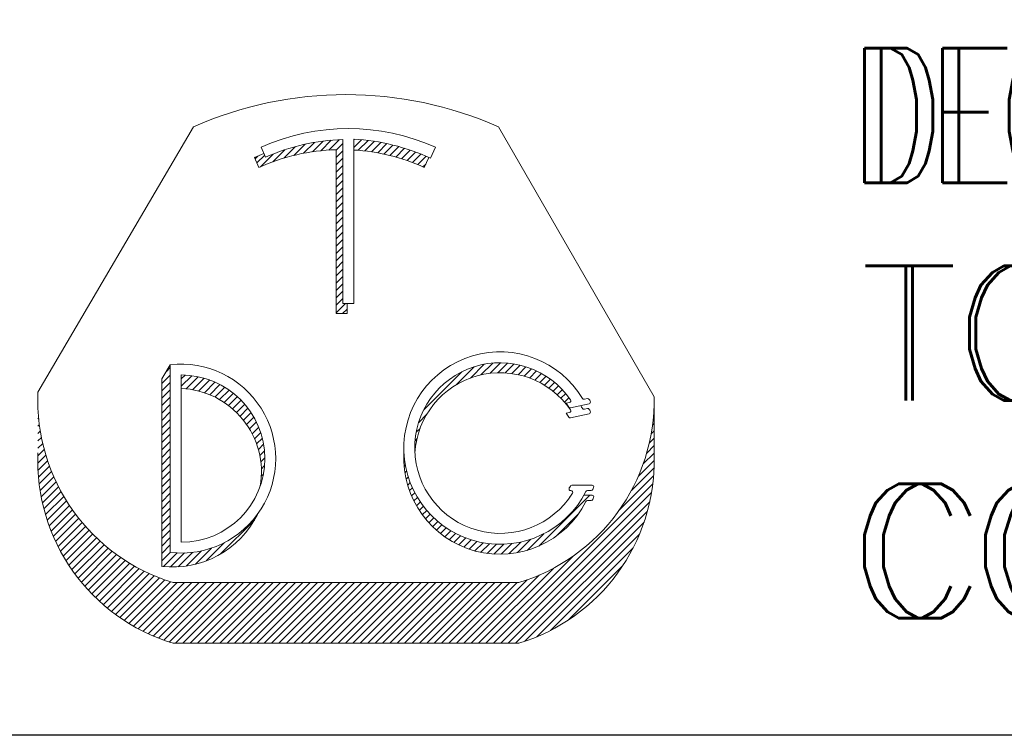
# Model space of a CAD drawing. Header units: inches. Extents: x 1802 to 2468, y -253 to -72.
# Tile 384 of 570: x 2225.363 to 2226.385, y -182.202 to -181.458. Entities that reach past the tile are written whole.
import ezdxf
from ezdxf.enums import TextEntityAlignment as Align

# ---------------------------------------------------------------- set-up
doc = ezdxf.new("R2010")
doc.units = ezdxf.units.IN
doc.header["$LTSCALE"] = 0.5
doc.header["$MEASUREMENT"] = 0
for name, color, linetype in [('SID-M-D', 42, 'Continuous'), ('SID-M-F', 202, 'Continuous'), ('SID-M-S', 105, 'Continuous')]:
    doc.layers.add(name, color=color, linetype=linetype)
doc.styles.add('PTI', font='romand.shx', dxfattribs={"oblique": 10})
doc.styles.get("Standard").update_dxf_attribs({"font": 'romans.shx'})

# ---------------------------------------------------------------- blocks, each defined once
blk = doc.blocks.new('JM_TITTLE_BOX_SID')
at = {"layer": 'SID-M-S'}
blk.add_lwpolyline([(1.261213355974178e-13, -0.1049989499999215), (-6.499934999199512, -0.1049989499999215, -0.4142135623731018), (-6.604933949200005, 1.163513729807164e-13), (-6.604933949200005, 1.416652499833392, -0.4142135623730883), (-6.499934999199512, 1.52165144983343), (1.261213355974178e-13, 1.52165144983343, -0.414213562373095), (0.1049989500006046, 1.416652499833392), (0.1049989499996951, 1.163513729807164e-13, -0.414213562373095)], format="xyb", close=True, dxfattribs=at)
at = {"layer": 'SID-M-D', "style": 'PTI', "oblique": 10}
for tag, p in [('CUSTOMER', (-5.990553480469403, 1.371591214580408)), ('DIEDATAINFO', (-2.18746001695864, 1.371591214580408)), ('PARTDESCRIPTION', (-5.966376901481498, 1.169693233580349)), ('00-00-00', (-1.009105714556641, 1.167793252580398)), ('PARTNUMBER', (-5.81595049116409, 0.9696952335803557)), ('REV', (-3.360356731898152, 0.9696952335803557)), ('SCALE', (-2.520436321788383, 0.9677952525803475)), ('SH', (-0.8571950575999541, 0.9677952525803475)), ('SHX', (-0.4057438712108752, 0.9677952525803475)), ('TOOL', (-2.472915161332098, 0.7480887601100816)), ('JOB', (-0.9225366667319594, 0.7480887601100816)), ('WTD', (-3.839149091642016, 0.7480887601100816))]:
    blk.add_attdef(tag, p, '', height=0.09999900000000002, dxfattribs=at)
blk.add_attdef('BUILT', text='', height=0.2499630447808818, dxfattribs=at).set_placement((-2.336101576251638, 0.2076912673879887), align=Align.CENTER)
blk = doc.blocks.new('*U10')
at = {"layer": 'SID-M-S', "color": 154, "linetype": 'Continuous', "lineweight": 0}
for p, q in [((30.89367612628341, -7.404270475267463), (30.910211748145, -7.387734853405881)), ((30.90823444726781, -7.400318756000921), (30.92427807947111, -7.384275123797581)), ((30.92180204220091, -7.3973577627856), (30.93745801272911, -7.381701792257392)), ((30.93458070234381, -7.395185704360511), (30.9499191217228, -7.379847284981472)), ((30.94670802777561, -7.393664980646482), (30.96177872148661, -7.378594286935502)), ((30.95828288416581, -7.392696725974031), (30.97312277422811, -7.37785683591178)), ((30.9688062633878, -7.392779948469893), (30.9784249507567, -7.38316126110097)), ((30.9939249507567, -7.378267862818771), (30.99513249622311, -7.37706031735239)), ((30.9939249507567, -7.38887446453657), (31.0049765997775, -7.377822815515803)), ((31.0003093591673, -7.393096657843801), (31.01453414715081, -7.378871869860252)), ((31.00995621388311, -7.394056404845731), (31.0238261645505, -7.38018645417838)), ((31.01931702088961, -7.395302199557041), (31.03287053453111, -7.381748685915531)), ((31.02841251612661, -7.396813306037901), (31.04168259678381, -7.383543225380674)), ((31.03726030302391, -7.398572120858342), (31.05027560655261, -7.385556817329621)), ((31.0458754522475, -7.400563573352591), (31.05866108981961, -7.387777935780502)), ((30.8517469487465, -7.403773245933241), (30.85266870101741, -7.402851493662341)), ((30.8550412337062, -7.411085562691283), (30.86619345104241, -7.399933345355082)), ((30.86007272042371, -7.416660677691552), (30.87823271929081, -7.398500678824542)), ((30.87780880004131, -7.409531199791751), (30.89500435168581, -7.392335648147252)), ((30.9688062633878, -7.403386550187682), (30.9784249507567, -7.393767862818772)), ((31.05427095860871, -7.402774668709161), (31.06684912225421, -7.390196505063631)), ((31.0624580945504, -7.405194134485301), (31.07484855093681, -7.392803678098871)), ((31.07044668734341, -7.407812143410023), (31.08266717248, -7.395591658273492)), ((31.0782453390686, -7.410620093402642), (31.09031187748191, -7.398553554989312)), ((31.0858616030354, -7.413610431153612), (31.09778876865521, -7.40168326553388)), ((30.9688062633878, -7.41399315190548), (30.9784249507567, -7.404374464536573)), ((30.9688062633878, -7.424599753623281), (30.9784249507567, -7.414981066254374)), ((31.09330212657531, -7.416776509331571), (31.09731554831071, -7.412763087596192)), ((30.9688062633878, -7.435206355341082), (30.9784249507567, -7.425587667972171)), ((30.9688062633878, -7.445812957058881), (30.9784249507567, -7.436194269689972)), ((30.9688062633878, -7.456419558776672), (30.9784249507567, -7.446800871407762)), ((30.9688062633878, -7.46702616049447), (30.9784249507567, -7.457407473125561)), ((30.9688062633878, -7.477632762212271), (30.9784249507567, -7.46801407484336)), ((30.9688062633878, -7.488239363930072), (30.9784249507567, -7.478620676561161)), ((30.9688062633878, -7.498845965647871), (30.9784249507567, -7.489227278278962)), ((30.9688062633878, -7.50945256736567), (30.9784249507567, -7.499833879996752)), ((30.9688062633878, -7.520059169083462), (30.9784249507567, -7.510440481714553)), ((30.9688062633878, -7.530665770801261), (30.9784249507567, -7.52104708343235)), ((30.9688062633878, -7.541272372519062), (30.9784249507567, -7.531653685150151)), ((30.9688062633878, -7.551878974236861), (30.9784249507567, -7.54226028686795)), ((30.9688062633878, -7.562485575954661), (30.9784249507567, -7.552866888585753)), ((30.9688062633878, -7.573092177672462), (30.9784249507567, -7.56347349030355)), ((30.9688062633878, -7.583698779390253), (30.9784249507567, -7.57408009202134)), ((30.9688062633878, -7.594305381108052), (30.9784249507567, -7.584686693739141)), ((30.9688062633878, -7.604911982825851), (30.9784249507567, -7.595293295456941)), ((30.9688062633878, -7.615518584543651), (30.9784249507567, -7.605899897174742)), ((30.9688062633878, -7.626125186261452), (30.9819734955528, -7.612957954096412)), ((30.9780239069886, -7.627514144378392), (30.98430626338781, -7.621231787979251))]:
    blk.add_line(p, q, dxfattribs=at)
blk = doc.blocks.new('*U11')
at = {"layer": 'SID-M-S', "color": 154, "linetype": 'Continuous', "lineweight": 0}
for p, q in [((31.17645956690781, -7.715456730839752), (31.1934597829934, -7.698456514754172)), ((31.18930750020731, -7.713215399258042), (31.2045105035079, -7.698012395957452)), ((31.2007458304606, -7.712383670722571), (31.214645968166, -7.698483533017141)), ((31.2111764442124, -7.712559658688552), (31.22405471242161, -7.699681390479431)), ((30.724597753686, -7.711234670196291), (30.7308066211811, -7.705025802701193)), ((31.0943528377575, -7.765743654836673), (31.1491803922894, -7.710916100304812)), ((31.14092889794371, -7.729774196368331), (31.16700132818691, -7.703701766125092)), ((31.1613293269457, -7.719980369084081), (31.18117147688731, -7.700138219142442)), ((31.2208240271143, -7.713518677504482), (31.23285784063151, -7.701484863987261)), ((31.22982889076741, -7.715120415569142), (31.24113803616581, -7.7038112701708)), ((31.23828505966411, -7.717270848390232), (31.24895409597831, -7.706601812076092)), ((31.24625856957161, -7.719903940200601), (31.2563489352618, -7.709813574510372)), ((31.25379725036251, -7.722971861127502), (31.26335430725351, -7.71341480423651)), ((30.7186746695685, -7.727764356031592), (30.7308066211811, -7.71563240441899)), ((30.7186746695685, -7.738370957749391), (30.7308066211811, -7.726239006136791)), ((30.7464316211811, -7.721220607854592), (30.75194597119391, -7.715706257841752)), ((30.7464316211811, -7.731827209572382), (30.76170379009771, -7.716555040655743)), ((30.7534293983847, -7.735436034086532), (30.77078869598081, -7.718076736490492)), ((30.76273448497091, -7.736737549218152), (30.77930370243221, -7.720168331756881)), ((30.77143823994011, -7.738640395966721), (30.7873202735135, -7.722758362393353)), ((30.7796214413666, -7.741063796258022), (30.7948896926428, -7.725795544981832)), ((31.26093637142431, -7.726439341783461), (31.269993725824, -7.717381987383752)), ((31.26770208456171, -7.730280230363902), (31.27628433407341, -7.721697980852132)), ((31.2741136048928, -7.734475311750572), (31.28223811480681, -7.726350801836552)), ((30.7186746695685, -7.748977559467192), (30.7308066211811, -7.736845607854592)), ((30.7873414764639, -7.7439503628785), (30.80204950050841, -7.729242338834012)), ((30.7946401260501, -7.747258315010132), (30.80882736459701, -7.733071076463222)), ((30.8015481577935, -7.750956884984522), (30.8152435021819, -7.737261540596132)), ((30.80808816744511, -7.75502347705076), (30.82131223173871, -7.741799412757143)), ((31.2801846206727, -7.739010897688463), (31.2878626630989, -7.731332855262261)), ((31.28592420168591, -7.743877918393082), (31.29316164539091, -7.736640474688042)), ((30.7186746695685, -7.759584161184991), (30.7308066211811, -7.747452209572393)), ((30.81427638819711, -7.759441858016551), (30.82704296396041, -7.7466752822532)), ((30.8201238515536, -7.764200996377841), (30.83244080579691, -7.751884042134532)), ((31.29133735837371, -7.749071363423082), (31.29813501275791, -7.742273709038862)), ((31.296425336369, -7.754589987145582), (31.3027789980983, -7.748236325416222)), ((30.5408466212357, -7.767706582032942), (30.5410348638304, -7.767518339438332)), ((30.7186746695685, -7.770190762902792), (30.7308066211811, -7.758058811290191)), ((30.7186746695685, -7.780797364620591), (30.7308066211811, -7.768665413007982)), ((30.8256371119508, -7.769294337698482), (30.8375068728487, -7.757424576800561)), ((30.8308186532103, -7.774719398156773), (30.842238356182, -7.763299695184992)), ((30.8356670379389, -7.780477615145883), (30.84662835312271, -7.769516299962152)), ((31.4247670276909, -7.764134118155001), (31.4249941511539, -7.763906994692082)), ((30.5408466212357, -7.778313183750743), (30.5417783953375, -7.777381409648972)), ((30.7186746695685, -7.791403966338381), (30.7308066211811, -7.779272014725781)), ((30.84017682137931, -7.786574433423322), (30.8506654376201, -7.776085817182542)), ((30.84433821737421, -7.793019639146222), (30.8543329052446, -7.783024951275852)), ((31.08713850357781, -7.783564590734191), (31.098878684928, -7.771824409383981)), ((31.4240217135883, -7.775486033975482), (31.4249941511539, -7.774513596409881)), ((30.5408466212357, -7.788919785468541), (30.54284126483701, -7.786925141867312)), ((30.5408466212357, -7.799526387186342), (30.54419758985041, -7.796175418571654)), ((30.7186746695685, -7.802010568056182), (30.7308066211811, -7.789878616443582)), ((30.84813646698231, -7.799827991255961), (30.8576075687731, -7.790356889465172)), ((30.85155080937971, -7.807020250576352), (30.8604578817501, -7.798113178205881)), ((31.08357495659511, -7.797734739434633), (31.0890848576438, -7.792224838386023)), ((31.4207880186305, -7.799932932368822), (31.4249941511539, -7.795726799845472)), ((31.42272809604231, -7.787386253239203), (31.4249941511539, -7.785120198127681)), ((30.5408466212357, -7.810132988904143), (30.54582573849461, -7.805153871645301)), ((30.7186746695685, -7.812617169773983), (30.7308066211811, -7.800485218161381)), ((30.7186746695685, -7.823223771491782), (30.7308066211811, -7.811091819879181)), ((30.8545528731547, -7.81462478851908), (30.86284098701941, -7.806336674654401)), ((31.0818932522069, -7.810023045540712), (31.0845612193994, -7.807355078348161)), ((31.4180644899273, -7.813263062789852), (31.4249941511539, -7.806333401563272)), ((30.5406923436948, -7.831500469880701), (30.54982713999, -7.822365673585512)), ((30.5408466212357, -7.820739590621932), (30.54770744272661, -7.813878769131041)), ((30.7186746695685, -7.833830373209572), (30.7308066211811, -7.821698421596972)), ((30.8571041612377, -7.822680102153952), (30.86469792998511, -7.815086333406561)), ((30.8591520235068, -7.831238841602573), (30.8659455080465, -7.824445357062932)), ((31.08144913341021, -7.821073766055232), (31.0823198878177, -7.820203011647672)), ((31.41435587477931, -7.827578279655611), (31.4249941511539, -7.816940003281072)), ((30.54060715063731, -7.842192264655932), (30.55217147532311, -7.830627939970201)), ((30.5409205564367, -7.852485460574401), (30.5547289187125, -7.838677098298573)), ((30.7186746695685, -7.844436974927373), (30.7308066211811, -7.832305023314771)), ((30.8606229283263, -7.840374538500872), (30.86646140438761, -7.834536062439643)), ((31.0658355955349, -7.836687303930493), (31.06668190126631, -7.835840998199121)), ((31.40245746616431, -7.860689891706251), (31.42503902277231, -7.838108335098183)), ((31.40934248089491, -7.843198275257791), (31.4249941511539, -7.827546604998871)), ((30.5415921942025, -7.862420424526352), (30.5574894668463, -7.846523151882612)), ((30.5425893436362, -7.872029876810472), (30.56044440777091, -7.854174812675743)), ((30.7186746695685, -7.855043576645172), (30.7308066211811, -7.842911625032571)), ((30.7186746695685, -7.865650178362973), (30.7308066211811, -7.853518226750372)), ((30.8614105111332, -7.850193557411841), (30.86605434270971, -7.845549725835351)), ((31.06634437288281, -7.846785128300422), (31.0680374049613, -7.845092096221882)), ((31.0674981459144, -7.856237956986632), (31.0699136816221, -7.85382242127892)), ((31.39248507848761, -7.881268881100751), (31.4248623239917, -7.848891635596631)), ((30.5438850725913, -7.881340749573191), (30.5635861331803, -7.861639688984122)), ((30.5454569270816, -7.890375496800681), (30.5669079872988, -7.868924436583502)), ((30.7186746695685, -7.876256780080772), (30.7308066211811, -7.864124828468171)), ((30.86135245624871, -7.860858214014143), (30.86439523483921, -7.857815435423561)), ((31.06919956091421, -7.865143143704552), (31.0722489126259, -7.862093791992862)), ((31.37541914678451, -7.908941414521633), (31.42422372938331, -7.860136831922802)), ((30.5472859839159, -7.899153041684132), (30.57040414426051, -7.876034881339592)), ((30.54935615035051, -7.907689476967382), (30.574069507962, -7.882976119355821)), ((30.7186746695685, -7.886863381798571), (30.7308066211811, -7.874731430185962)), ((30.86018000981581, -7.872637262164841), (30.8608192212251, -7.871998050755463)), ((31.0713794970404, -7.873569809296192), (31.07499726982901, -7.869952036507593)), ((31.0739871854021, -7.881568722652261), (31.0781240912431, -7.877431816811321)), ((31.194291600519, -8.100675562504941), (31.42305418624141, -7.871912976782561)), ((30.55165363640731, -7.915998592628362), (30.5778996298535, -7.889752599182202)), ((30.5541665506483, -7.924092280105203), (30.581890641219, -7.896368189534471)), ((30.7186746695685, -7.897469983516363), (30.7308066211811, -7.885338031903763)), ((30.7186746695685, -7.908076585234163), (30.7308066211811, -7.895944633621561)), ((31.07698445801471, -7.889178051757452), (31.08160285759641, -7.884559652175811)), ((31.0803422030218, -7.896426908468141), (31.0854132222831, -7.89135588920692)), ((31.20489820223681, -8.100675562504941), (31.4212617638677, -7.884312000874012)), ((31.21550480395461, -8.100675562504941), (31.41871936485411, -7.897461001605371)), ((31.25957851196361, -7.961142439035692), (31.33263008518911, -7.888090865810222)), ((31.33567849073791, -7.895649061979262), (31.3370280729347, -7.894299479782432)), ((30.55688458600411, -7.931980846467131), (30.5860391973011, -7.902826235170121)), ((30.5597987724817, -7.939673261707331), (30.5903424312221, -7.909129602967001)), ((30.7186746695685, -7.918683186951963), (30.7308066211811, -7.906551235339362)), ((31.0840380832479, -7.903337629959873), (31.0895396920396, -7.897836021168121)), ((31.08805502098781, -7.90992729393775), (31.09397072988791, -7.904011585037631)), ((31.092380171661, -7.916208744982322), (31.09869814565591, -7.909890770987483)), ((31.2261114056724, -8.100675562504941), (31.4152422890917, -7.911544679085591)), ((30.56290128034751, -7.947177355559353), (30.59479791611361, -7.915280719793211)), ((30.56618526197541, -7.954499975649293), (30.5994036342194, -7.92128160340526)), ((30.7186746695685, -7.929289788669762), (30.7308066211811, -7.917157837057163)), ((30.8024356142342, -7.972808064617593), (30.851462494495, -7.923781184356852)), ((31.0970042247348, -7.922191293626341), (31.10371669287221, -7.915478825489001)), ((31.10192093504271, -7.927881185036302), (31.10902382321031, -7.920778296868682)), ((31.2842467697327, -7.947080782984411), (31.3161852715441, -7.915142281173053)), ((30.56964472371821, -7.961647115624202), (30.6041579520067, -7.927133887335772)), ((30.57327442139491, -7.968624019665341), (30.6090596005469, -7.932838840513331)), ((30.577069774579, -7.975435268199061), (30.61410766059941, -7.938397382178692)), ((30.7186746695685, -7.939896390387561), (30.7308066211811, -7.927764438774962)), ((30.7186746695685, -7.950502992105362), (30.7308066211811, -7.938371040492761)), ((31.10712682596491, -7.933281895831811), (31.1146195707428, -7.925789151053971)), ((31.1126210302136, -7.938394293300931), (31.1205065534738, -7.930508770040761)), ((31.11840525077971, -7.943216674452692), (31.12669009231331, -7.934931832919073)), ((31.124483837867, -7.947744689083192), (31.13317846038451, -7.939050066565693)), ((31.2395876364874, -8.09780593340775), (31.41054298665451, -7.926850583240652)), ((30.58102679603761, -7.982084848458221), (30.6193015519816, -7.943810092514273)), ((30.5851420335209, -7.988576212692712), (30.6246410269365, -7.949077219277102)), ((30.7186746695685, -7.961109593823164), (30.7308066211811, -7.948977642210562)), ((31.13086399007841, -7.951971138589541), (31.13998329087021, -7.942851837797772)), ((31.13755610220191, -7.955885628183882), (31.14712019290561, -7.946321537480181)), ((31.14457430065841, -7.959474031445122), (31.1546096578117, -7.949438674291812)), ((31.1519372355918, -7.962717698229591), (31.1624783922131, -7.952176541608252)), ((31.2289280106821, -7.970579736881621), (31.2483104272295, -7.951197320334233)), ((31.2428574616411, -7.967256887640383), (31.2666766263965, -7.943437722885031)), ((31.2566113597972, -8.091388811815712), (31.40412586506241, -7.943874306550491)), ((30.5894125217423, -7.994912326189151), (30.63012616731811, -7.954198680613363)), ((30.59383574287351, -8.001095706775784), (30.6357573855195, -7.959174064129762)), ((30.5984095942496, -8.007128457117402), (30.64153542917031, -7.964002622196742)), ((30.7186746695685, -7.971716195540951), (30.7308066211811, -7.959584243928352)), ((30.7536294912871, -7.989794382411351), (30.7754090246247, -7.968014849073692)), ((30.7668066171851, -7.987223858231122), (30.79011401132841, -7.963916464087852)), ((30.7822061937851, -7.982430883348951), (30.80857386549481, -7.956063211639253)), ((31.15966924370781, -7.965592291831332), (31.17076130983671, -7.954500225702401)), ((31.16780207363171, -7.968066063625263), (31.17950459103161, -7.956363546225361)), ((31.17637750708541, -7.970097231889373), (31.1887705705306, -7.957704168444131)), ((31.18545148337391, -7.971629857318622), (31.1986459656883, -7.958435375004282)), ((31.195100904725, -7.972587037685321), (31.20925672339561, -7.958431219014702)), ((31.20543559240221, -7.972858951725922), (31.22079745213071, -7.957497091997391)), ((31.2166211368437, -7.972280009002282), (31.23359813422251, -7.955303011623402)), ((31.2763627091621, -8.082244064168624), (31.3949811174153, -7.963625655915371)), ((30.6031323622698, -8.01301229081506), (30.6474613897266, -7.968683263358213)), ((30.608002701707, -8.01874855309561), (30.6535367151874, -7.973214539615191)), ((30.6130196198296, -8.024338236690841), (30.659763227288, -7.977594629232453)), ((30.6181824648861, -8.029781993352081), (30.6661431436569, -7.981821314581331)), ((30.7186746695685, -7.982322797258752), (30.7308066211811, -7.970190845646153)), ((30.7210713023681, -7.990532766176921), (30.7405816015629, -7.971022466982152)), ((30.73106930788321, -7.991141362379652), (30.75114383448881, -7.971066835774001)), ((30.74184775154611, -7.990969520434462), (30.7626413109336, -7.970175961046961)), ((31.1836849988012, -8.100675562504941), (31.3087916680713, -7.975568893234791)), ((30.6234909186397, -8.035080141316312), (30.67267910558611, -7.985891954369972)), ((30.6289449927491, -8.04023266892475), (30.679374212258, -7.989803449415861)), ((30.634545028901, -8.045239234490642), (30.68623206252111, -7.993552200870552)), ((31.17307839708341, -8.100675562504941), (31.2811191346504, -7.992634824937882)), ((31.30174791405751, -8.067465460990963), (31.38020251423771, -7.989010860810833)), ((30.64029170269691, -8.05009916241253), (30.6932568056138, -7.997134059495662)), ((30.6461860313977, -8.054811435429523), (30.70045320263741, -8.000544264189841)), ((30.65222938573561, -8.059374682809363), (30.70782670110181, -8.0037773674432)), ((30.6584235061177, -8.063787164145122), (30.7153835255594, -8.006827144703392)), ((30.66477052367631, -8.068046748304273), (30.72313078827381, -8.009686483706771)), ((31.15186519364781, -8.100675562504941), (31.24304852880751, -8.009492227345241)), ((31.1624717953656, -8.100675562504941), (31.26054014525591, -8.002607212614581)), ((30.6712729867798, -8.07215088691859), (30.7310766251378, -8.0123472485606)), ((30.677933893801, -8.076096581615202), (30.74046811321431, -8.013562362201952)), ((30.6847567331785, -8.079880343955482), (30.75107471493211, -8.013562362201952)), ((30.6917455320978, -8.083498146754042), (30.7616813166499, -8.013562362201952)), ((30.6989049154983, -8.086945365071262), (30.77228791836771, -8.013562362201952)), ((30.7062401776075, -8.090216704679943), (30.78289452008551, -8.013562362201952)), ((30.7137573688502, -8.093306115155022), (30.7935011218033, -8.013562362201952)), ((30.7214634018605, -8.096206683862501), (30.80410772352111, -8.013562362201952)), ((30.7293661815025, -8.098910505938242), (30.81471432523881, -8.013562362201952)), ((30.73820772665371, -8.100675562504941), (30.8253209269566, -8.013562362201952)), ((30.74881432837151, -8.100675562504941), (30.8359275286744, -8.013562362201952)), ((30.75942093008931, -8.100675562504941), (30.84653413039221, -8.013562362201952)), ((30.770027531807, -8.100675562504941), (30.85714073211, -8.013562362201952)), ((30.78063413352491, -8.100675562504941), (30.86774733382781, -8.013562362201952)), ((30.79124073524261, -8.100675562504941), (30.8783539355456, -8.013562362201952)), ((30.8018473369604, -8.100675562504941), (30.8889605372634, -8.013562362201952)), ((30.81245393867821, -8.100675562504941), (30.89956713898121, -8.013562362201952)), ((30.823060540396, -8.100675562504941), (30.910173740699, -8.013562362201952)), ((30.83366714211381, -8.100675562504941), (30.9207803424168, -8.013562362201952)), ((30.84427374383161, -8.100675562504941), (30.9313869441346, -8.013562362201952)), ((30.85488034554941, -8.100675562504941), (30.94199354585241, -8.013562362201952)), ((30.8654869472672, -8.100675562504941), (30.95260014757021, -8.013562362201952)), ((30.876093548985, -8.100675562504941), (30.96320674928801, -8.013562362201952)), ((30.8867001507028, -8.100675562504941), (30.97381335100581, -8.013562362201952)), ((30.8973067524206, -8.100675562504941), (30.9844199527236, -8.013562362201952)), ((30.9079133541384, -8.100675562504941), (30.99502655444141, -8.013562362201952)), ((30.91851995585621, -8.100675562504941), (31.00563315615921, -8.013562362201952)), ((30.929126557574, -8.100675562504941), (31.016239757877, -8.013562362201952)), ((30.93973315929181, -8.100675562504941), (31.02684635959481, -8.013562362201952)), ((30.95033976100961, -8.100675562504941), (31.0374529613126, -8.013562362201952)), ((30.96094636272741, -8.100675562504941), (31.04805956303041, -8.013562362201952)), ((30.97155296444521, -8.100675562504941), (31.05866616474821, -8.013562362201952)), ((30.982159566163, -8.100675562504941), (31.069272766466, -8.013562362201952)), ((30.9927661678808, -8.100675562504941), (31.07987936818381, -8.013562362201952)), ((31.00337276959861, -8.100675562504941), (31.0904859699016, -8.013562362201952)), ((31.0139793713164, -8.100675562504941), (31.1010925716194, -8.013562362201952)), ((31.02458597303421, -8.100675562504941), (31.11169917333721, -8.013562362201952)), ((31.035192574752, -8.100675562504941), (31.122305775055, -8.013562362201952)), ((31.04579917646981, -8.100675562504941), (31.13291237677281, -8.013562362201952)), ((31.05640577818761, -8.100675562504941), (31.1435189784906, -8.013562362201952)), ((31.06701237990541, -8.100675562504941), (31.1541255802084, -8.013562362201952)), ((31.0776189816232, -8.100675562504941), (31.16473218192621, -8.013562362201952)), ((31.088225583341, -8.100675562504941), (31.175338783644, -8.013562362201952)), ((31.0988321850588, -8.100675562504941), (31.1859453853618, -8.013562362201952)), ((31.10943878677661, -8.100675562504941), (31.1965519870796, -8.013562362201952)), ((31.1200453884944, -8.100675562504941), (31.20715858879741, -8.013562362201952)), ((31.13065199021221, -8.100675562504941), (31.21776519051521, -8.013562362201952)), ((31.14125859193, -8.100675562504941), (31.22837179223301, -8.013562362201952))]:
    blk.add_line(p, q, dxfattribs=at)
blk = doc.blocks.new('*U12')
at = {"layer": 'SID-M-F', "color": 202, "linetype": 'Continuous', "lineweight": 0}
blk.add_line((-3.883355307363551, -0.05081376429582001), (-3.867597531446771, -0.03505598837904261), dxfattribs=at)
blk = doc.blocks.new('*U13')
at = {"layer": 'SID-M-D', "color": 42, "linetype": 'Continuous', "lineweight": 0}
for p, q in [((-3.526365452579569, 0.2516839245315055), (-3.364734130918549, 0.5274004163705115)), ((-3.048107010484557, 0.5274004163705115), (-2.886322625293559, 0.2467377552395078)), ((-3.209598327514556, 0.3436810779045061), (-3.209598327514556, 0.5140114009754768)), ((-3.198377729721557, 0.3436810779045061), (-3.198377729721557, 0.5145013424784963)), ((-3.294476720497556, 0.505955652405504), (-3.289830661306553, 0.4956428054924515)), ((-3.21656138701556, 0.3331437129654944), (-3.21656138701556, 0.5034740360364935)), ((-3.113499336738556, 0.505955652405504), (-3.118624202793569, 0.4945799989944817)), ((-3.296793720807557, 0.4851054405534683), (-3.301439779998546, 0.4954182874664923)), ((-3.120462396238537, 0.4954182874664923), (-3.125108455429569, 0.4851054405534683)), ((-3.209598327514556, 0.3436810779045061), (-3.198377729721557, 0.3436810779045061)), ((-3.205340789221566, 0.3436810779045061), (-3.205340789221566, 0.3331437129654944)), ((-3.205340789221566, 0.3331437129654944), (-3.21656138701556, 0.3331437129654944)), ((-3.397634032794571, 0.2654580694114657), (-3.38885159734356, 0.2799587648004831)), ((-3.38885159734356, 0.08494640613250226), (-3.38885159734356, 0.2800498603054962)), ((-3.377540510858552, 0.09560392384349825), (-3.377540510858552, 0.2693923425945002)), ((-3.397634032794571, 0.2654580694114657), (-3.397634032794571, 0.07053680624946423)), ((-2.886322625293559, 0.1836756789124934), (-2.886322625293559, 0.2467377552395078)), ((-2.977574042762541, 0.2399495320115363), (-2.974284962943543, 0.2406948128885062)), ((-2.973135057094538, 0.2352028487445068), (-2.953917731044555, 0.2395573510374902)), ((-2.958801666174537, 0.2442032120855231), (-2.955687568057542, 0.2449088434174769)), ((-2.977574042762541, 0.2295742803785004), (-2.974284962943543, 0.2303195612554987)), ((-2.953917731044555, 0.2291820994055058), (-2.973135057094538, 0.2248275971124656)), ((-2.958801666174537, 0.2338279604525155), (-2.955687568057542, 0.2345335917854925)), ((-2.971767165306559, 0.1548849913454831), (-2.950808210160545, 0.1548849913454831)), ((-2.972731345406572, 0.149274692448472), (-2.972879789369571, 0.149274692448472)), ((-2.959234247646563, 0.1445097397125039), (-2.950808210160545, 0.1445097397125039)), ((-2.951674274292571, 0.149274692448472), (-2.955605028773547, 0.149274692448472)), ((-2.951674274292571, 0.1388994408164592), (-2.955605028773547, 0.1388994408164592)), ((-3.385815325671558, 0.05367972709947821), (-3.027025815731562, 0.05367972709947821)), ((-3.385815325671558, -0.009382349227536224), (-3.027025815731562, -0.009382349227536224))]:
    blk.add_line(p, q, dxfattribs=at)
for centre, radius, start, end in [((-3.206420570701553, 0.1674533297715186), 0.3932239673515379, 66.25892877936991, 113.7410712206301), ((-3.203988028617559, 0.3050981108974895), 0.2202996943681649, 65.74787367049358, 114.2521263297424), ((-3.203988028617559, 0.3050981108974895), 0.2089886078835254, 91.53828992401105, 114.2521263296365), ((-3.210951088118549, 0.2945607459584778), 0.220299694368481, 65.22242550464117, 86.72812957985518), ((-3.210951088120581, 0.2945607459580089), 0.2089886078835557, 91.53828992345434, 114.2521263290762), ((-3.210951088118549, 0.2945607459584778), 0.208988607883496, 65.74787367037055, 86.55083749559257), ((-3.210951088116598, 0.2945607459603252), 0.2202996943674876, 111.4742050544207, 114.2521263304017), ((-3.04637674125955, 0.1934679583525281), 0.09995359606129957, 31.05799943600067, 333.1241405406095), ((-3.377540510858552, 0.182498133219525), 0.09811480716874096, 263.3799827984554, 96.6200172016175), ((-3.046376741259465, 0.1934679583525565), 0.0886425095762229, 34.34743886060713, 328.0087915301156), ((-3.377540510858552, 0.182498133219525), 0.08689420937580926, 270, 90), ((-3.046376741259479, 0.1830927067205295), 0.0886425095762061, 34.34743886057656, 176.6449619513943), ((-3.328722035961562, 0.2430922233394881), 0.1978300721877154, 177.5108784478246, 253.2259832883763), ((-3.381134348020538, 0.1685563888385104), 0.0868942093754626, 350.2973574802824, 87.62964123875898), ((-3.084119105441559, 0.2430922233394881), 0.197830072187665, 286.7740167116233, 1.055883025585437), ((-3.046376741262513, 0.1934679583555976), 0.08303221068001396, 30.84497123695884, 34.04208588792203), ((-2.973534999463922, 0.2369678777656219), 0.001809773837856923, 210.8449712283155, 282.7672016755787), ((-2.974684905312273, 0.242459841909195), 0.001809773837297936, 282.7672016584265, 34.3474388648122), ((-3.046376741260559, 0.1830927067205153), 0.09995359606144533, 31.05799943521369, 33.04190547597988), ((-2.959201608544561, 0.2459682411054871), 0.001809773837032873, 211.0579994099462, 282.7672017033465), ((-2.955287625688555, 0.2431438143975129), 0.001809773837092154, 28.60604018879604, 102.7672016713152), ((-2.95431767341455, 0.2413223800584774), 0.001809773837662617, 282.7672016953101, 27.46644868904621), ((-3.04637674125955, 0.1934679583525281), 0.1055638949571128, 27.46644867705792, 28.60604021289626), ((-3.046376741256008, 0.1830927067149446), 0.0830322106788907, 30.84497124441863, 34.04208589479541), ((-2.973534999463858, 0.2265926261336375), 0.001809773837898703, 210.8449712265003, 282.7672016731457), ((-2.974684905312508, 0.2320845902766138), 0.001809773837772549, 282.7672016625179, 34.34743887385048), ((-2.959201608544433, 0.2355929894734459), 0.001809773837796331, 211.0579994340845, 282.7672016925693), ((-2.955287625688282, 0.2327685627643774), 0.001809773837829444, 28.6060402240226, 102.7672016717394), ((-2.954317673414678, 0.2309471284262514), 0.001809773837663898, 282.7672017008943, 27.4664486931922), ((-3.046376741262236, 0.1830927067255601), 0.105563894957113, 27.46644867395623, 28.60604020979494), ((-3.328722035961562, 0.1800301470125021), 0.1978300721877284, 177.5108784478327, 253.2259832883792), ((-3.046376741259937, 0.1830927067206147), 0.09995359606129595, 177.0249928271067, 333.1241405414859), ((-3.084119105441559, 0.1800301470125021), 0.1978300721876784, 286.7740167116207, 1.055883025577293), ((-3.046376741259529, 0.1934679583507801), 0.0830322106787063, 330.0292382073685, 331.5694103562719), ((-2.971767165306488, 0.1530752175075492), 0.001809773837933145, 90.00000000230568, 151.5694103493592), ((-2.950808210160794, 0.153075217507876), 0.001809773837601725, 337.0882933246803, 89.99999999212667), ((-2.972879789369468, 0.1510844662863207), 0.001809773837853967, 150.0292382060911, 269.9999999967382), ((-3.046376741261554, 0.1830927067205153), 0.08303221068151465, 330.2293381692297, 331.5694103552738), ((-2.971767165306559, 0.1426999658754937), 0.001809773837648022, 118.2755685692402, 151.5694103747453), ((-2.972731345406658, 0.1474649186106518), 0.001809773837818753, 328.0087915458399, 89.99999999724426), ((-2.955605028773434, 0.1474649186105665), 0.001809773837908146, 90.00000000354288, 153.1241405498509), ((-2.95167427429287, 0.1510844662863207), 0.001809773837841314, 270.0000000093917, 335.8893982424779), ((-2.950808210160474, 0.14269996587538), 0.001809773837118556, 337.088293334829, 90.0000000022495), ((-3.046376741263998, 0.1934679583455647), 0.1055638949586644, 335.8893982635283, 337.0882933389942), ((-2.955605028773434, 0.1370896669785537), 0.001809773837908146, 90.00000000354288, 153.1241405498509), ((-2.951674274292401, 0.1407092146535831), 0.001809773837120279, 269.9999999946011, 335.8893982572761), ((-3.046376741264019, 0.1830927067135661), 0.1055638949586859, 335.8893982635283, 337.0882933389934), ((-3.386322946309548, 0.1679974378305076), 0.09811480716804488, 263.37998279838, 333.7546956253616)]:
    blk.add_arc(centre, radius, start, end, dxfattribs=at)
at = {"layer": 'SID-M-F', "color": 202, "linetype": 'Continuous', "lineweight": 0}
blk.add_line((-3.300839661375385, 0.4940862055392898), (-3.297987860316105, 0.4969380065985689), dxfattribs=at)
at = {"layer": 'SID-M-S', "color": 154, "linetype": 'Continuous', "lineweight": 0}
for p, q in [((-3.241337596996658, 0.5013284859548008), (-3.230233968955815, 0.512432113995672)), ((-3.23255851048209, 0.5024293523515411), (-3.221648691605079, 0.5133391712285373)), ((-3.224179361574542, 0.5031302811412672), (-3.213436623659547, 0.5138730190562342)), ((-3.198377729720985, 0.5135754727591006), (-3.197503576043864, 0.5144496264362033)), ((-3.198377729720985, 0.5058972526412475), (-3.190377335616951, 0.5138976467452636)), ((-3.193755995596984, 0.5028407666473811), (-3.183458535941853, 0.5131382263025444)), ((-3.186772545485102, 0.5021459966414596), (-3.176731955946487, 0.5121865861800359)), ((-3.282435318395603, 0.4909436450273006), (-3.269987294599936, 0.5033916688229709)), ((-3.27094880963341, 0.4947519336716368), (-3.258978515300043, 0.506722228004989)), ((-3.260409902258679, 0.4976126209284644), (-3.248795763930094, 0.5092267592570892)), ((-3.250588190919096, 0.499756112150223), (-3.239254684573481, 0.5110896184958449)), ((-3.216561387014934, 0.5030700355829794), (-3.209598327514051, 0.5100330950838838)), ((-3.216561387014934, 0.4953918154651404), (-3.209598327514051, 0.5023548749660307)), ((-3.179996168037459, 0.5012441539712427), (-3.170184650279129, 0.5110556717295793)), ((-3.173411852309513, 0.5001502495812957), (-3.163805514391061, 0.5097565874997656)), ((-3.167006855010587, 0.4988770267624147), (-3.157584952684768, 0.5082989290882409)), ((-3.160770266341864, 0.4974353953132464), (-3.151514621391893, 0.5066910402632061)), ((-3.154692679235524, 0.4958347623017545), (-3.1455872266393, 0.5049402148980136)), ((-3.148765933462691, 0.4940832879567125), (-3.139796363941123, 0.5030528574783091)), ((-3.301301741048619, 0.4951118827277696), (-3.300634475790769, 0.4957791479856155)), ((-3.298916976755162, 0.489818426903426), (-3.290843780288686, 0.4978916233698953)), ((-3.295274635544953, 0.4857825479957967), (-3.282128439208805, 0.4989287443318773)), ((-3.216561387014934, 0.4877135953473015), (-3.209598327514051, 0.4946766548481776)), ((-3.142982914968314, 0.4921880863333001), (-3.134136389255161, 0.5010346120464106)), ((-3.137337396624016, 0.4901553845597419), (-3.128602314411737, 0.4988904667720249)), ((-3.131823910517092, 0.4879906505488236), (-3.123189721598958, 0.4966248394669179)), ((-3.216561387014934, 0.4800353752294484), (-3.209598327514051, 0.4869984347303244)), ((-3.126437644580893, 0.4856986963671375), (-3.123532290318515, 0.4886040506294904)), ((-3.216561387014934, 0.4723571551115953), (-3.209598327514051, 0.4793202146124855)), ((-3.216561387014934, 0.4646789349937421), (-3.209598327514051, 0.4716419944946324)), ((-3.216561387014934, 0.4570007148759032), (-3.209598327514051, 0.4639637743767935)), ((-3.216561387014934, 0.4493224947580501), (-3.209598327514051, 0.4562855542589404)), ((-3.216561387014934, 0.441644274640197), (-3.209598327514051, 0.4486073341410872)), ((-3.216561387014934, 0.4339660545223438), (-3.209598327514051, 0.4409291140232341)), ((-3.216561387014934, 0.4262878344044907), (-3.209598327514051, 0.433250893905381)), ((-3.216561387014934, 0.4186096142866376), (-3.209598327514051, 0.425572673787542)), ((-3.216561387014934, 0.4109313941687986), (-3.209598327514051, 0.4178944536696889)), ((-3.216561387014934, 0.4032531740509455), (-3.209598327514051, 0.4102162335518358)), ((-3.216561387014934, 0.3955749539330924), (-3.209598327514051, 0.4025380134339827)), ((-3.216561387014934, 0.3878967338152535), (-3.209598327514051, 0.3948597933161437)), ((-3.216561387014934, 0.3802185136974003), (-3.209598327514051, 0.3871815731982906)), ((-3.216561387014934, 0.3725402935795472), (-3.209598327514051, 0.3795033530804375)), ((-3.216561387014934, 0.3648620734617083), (-3.209598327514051, 0.3718251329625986)), ((-3.216561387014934, 0.3571838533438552), (-3.209598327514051, 0.3641469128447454)), ((-3.216561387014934, 0.349505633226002), (-3.209598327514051, 0.3564686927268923)), ((-3.216561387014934, 0.3418274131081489), (-3.209598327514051, 0.3487904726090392)), ((-3.216561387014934, 0.3341491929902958), (-3.207029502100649, 0.3436810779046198)), ((-3.209888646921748, 0.3331437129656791), (-3.205340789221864, 0.3376915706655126)), ((-3.393346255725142, 0.2725376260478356), (-3.388851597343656, 0.2770322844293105)), ((-3.091960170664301, 0.2591166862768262), (-3.073086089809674, 0.2779907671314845)), ((-3.077192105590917, 0.2662065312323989), (-3.062828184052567, 0.2805704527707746)), ((-3.066239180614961, 0.2694812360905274), (-3.053932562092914, 0.2817878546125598)), ((-3.056938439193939, 0.2711037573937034), (-3.045932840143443, 0.2821093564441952)), ((-3.048658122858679, 0.2717058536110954), (-3.038595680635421, 0.2817682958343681)), ((-3.04110730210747, 0.2715784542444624), (-3.031784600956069, 0.2809011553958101)), ((-3.034123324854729, 0.2708842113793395), (-3.025411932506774, 0.2795956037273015)), ((-3.027604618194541, 0.2697246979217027), (-3.019417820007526, 0.2779114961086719)), ((-3.39763403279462, 0.2605716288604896), (-3.388851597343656, 0.2693540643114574)), ((-3.377540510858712, 0.2653087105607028), (-3.373548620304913, 0.2693006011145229)), ((-3.377540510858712, 0.2576304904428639), (-3.366484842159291, 0.2686861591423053)), ((-3.372474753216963, 0.2550180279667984), (-3.359908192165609, 0.2675845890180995)), ((-3.365738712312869, 0.2540758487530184), (-3.353744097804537, 0.2660704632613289)), ((-3.125677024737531, 0.2330780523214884), (-3.085986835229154, 0.2727682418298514)), ((-3.021483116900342, 0.2681679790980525), (-3.013759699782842, 0.2758913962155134)), ((-3.015711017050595, 0.2662618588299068), (-3.008406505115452, 0.2735663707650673)), ((-3.010253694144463, 0.2640409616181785), (-3.003335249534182, 0.2709594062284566)), ((-3.005085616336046, 0.2615308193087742), (-2.998528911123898, 0.2680875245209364)), ((-3.39763403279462, 0.2528934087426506), (-3.388851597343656, 0.2616758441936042)), ((-3.35943798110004, 0.2526983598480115), (-3.347940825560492, 0.2641955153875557)), ((-3.353514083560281, 0.2509440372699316), (-3.342461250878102, 0.2619968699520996)), ((-3.347925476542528, 0.2488544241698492), (-3.337278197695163, 0.2595017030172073)), ((-3.342641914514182, 0.2464597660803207), (-3.332371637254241, 0.2567300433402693)), ((-3.000187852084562, 0.2587503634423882), (-2.993975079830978, 0.2649631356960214)), ((-2.9955464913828, 0.2557135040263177), (-2.989665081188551, 0.2615949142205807)), ((-2.991151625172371, 0.2524301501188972), (-2.985593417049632, 0.2579883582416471)), ((-3.39763403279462, 0.2452151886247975), (-3.388851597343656, 0.2539976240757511)), ((-3.39763403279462, 0.2375369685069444), (-3.388851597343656, 0.2463194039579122)), ((-3.337641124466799, 0.2437823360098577), (-3.327726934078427, 0.2536965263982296)), ((-3.332906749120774, 0.2408384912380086), (-3.323333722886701, 0.250411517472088)), ((-3.328427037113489, 0.2376399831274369), (-3.319185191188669, 0.2468818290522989)), ((-2.986996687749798, 0.2489068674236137), (-2.981757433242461, 0.2541461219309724)), ((-2.983078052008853, 0.2451472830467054), (-2.97815716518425, 0.2500681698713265)), ((-2.979394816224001, 0.2411522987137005), (-2.974795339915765, 0.2457517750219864)), ((-3.39763403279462, 0.2298587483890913), (-3.388851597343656, 0.2386411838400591)), ((-3.324194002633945, 0.2341947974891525), (-3.315277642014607, 0.2431111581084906)), ((-3.320202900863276, 0.2305076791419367), (-3.311610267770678, 0.2391003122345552)), ((-3.526365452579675, 0.2316570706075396), (-3.526229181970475, 0.2317933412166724)), ((-3.39763403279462, 0.2221805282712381), (-3.388851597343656, 0.2309629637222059)), ((-3.316451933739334, 0.2265804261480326), (-3.308185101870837, 0.2348472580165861)), ((-3.312942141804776, 0.2224119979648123), (-3.305007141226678, 0.2303469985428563)), ((-3.309677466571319, 0.2179984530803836), (-3.302084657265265, 0.2255912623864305)), ((-3.130899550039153, 0.2201773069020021), (-3.122400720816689, 0.2286761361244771)), ((-2.887026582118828, 0.2260254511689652), (-2.886322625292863, 0.226729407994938)), ((-2.886487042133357, 0.2342432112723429), (-2.886322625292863, 0.2344076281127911)), ((-3.526365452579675, 0.2239788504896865), (-3.525690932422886, 0.2246533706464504)), ((-3.526365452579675, 0.2163006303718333), (-3.524921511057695, 0.2177445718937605)), ((-3.39763403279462, 0.2145023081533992), (-3.388851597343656, 0.223284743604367)), ((-3.39763403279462, 0.2068240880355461), (-3.388851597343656, 0.2156065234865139)), ((-3.306664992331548, 0.2133327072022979), (-3.299429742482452, 0.2205679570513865)), ((-3.303915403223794, 0.2084040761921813), (-3.297059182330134, 0.2152602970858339)), ((-2.887963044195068, 0.2174107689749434), (-2.886322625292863, 0.2190511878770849)), ((-3.526365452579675, 0.2086224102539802), (-3.523939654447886, 0.2110482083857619)), ((-3.526365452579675, 0.2009441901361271), (-3.522761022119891, 0.2045486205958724)), ((-3.39763403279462, 0.199145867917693), (-3.388851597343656, 0.2079283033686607)), ((-3.301443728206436, 0.2031975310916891), (-3.294995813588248, 0.2096454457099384)), ((-3.133479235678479, 0.2099194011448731), (-3.129490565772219, 0.2139080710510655)), ((-2.88936748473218, 0.2083281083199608), (-2.886322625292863, 0.211372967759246)), ((-3.526365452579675, 0.1932659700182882), (-3.521398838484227, 0.1982325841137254)), ((-3.39763403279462, 0.191467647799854), (-3.388851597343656, 0.2002500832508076)), ((-3.299270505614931, 0.1976925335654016), (-3.2932706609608, 0.2036923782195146)), ((-3.297423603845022, 0.1918612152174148), (-3.291926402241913, 0.1973584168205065)), ((-3.134696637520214, 0.2010237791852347), (-3.132765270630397, 0.2029551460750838)), ((-2.894023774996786, 0.1883153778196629), (-2.886322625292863, 0.1960165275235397)), ((-2.891339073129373, 0.1986782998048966), (-2.886322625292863, 0.2036947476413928)), ((-3.526538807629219, 0.1777361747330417), (-3.51816728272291, 0.1861076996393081)), ((-3.526477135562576, 0.185476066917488), (-3.519864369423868, 0.1920888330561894)), ((-3.39763403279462, 0.1837894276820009), (-3.388851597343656, 0.1925718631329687)), ((-3.39763403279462, 0.1761112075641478), (-3.388851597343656, 0.1848936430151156)), ((-3.29594113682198, 0.1856654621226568), (-3.291023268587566, 0.190583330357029)), ((-3.135018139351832, 0.1930240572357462), (-3.13438779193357, 0.1936544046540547)), ((-2.897653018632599, 0.1770079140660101), (-2.886322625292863, 0.1883383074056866)), ((-3.5263119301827, 0.1702848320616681), (-3.51631592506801, 0.1802808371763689)), ((-3.525825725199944, 0.163092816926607), (-3.514317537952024, 0.1746010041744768)), ((-3.39763403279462, 0.1684329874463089), (-3.388851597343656, 0.1772154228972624)), ((-3.294876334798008, 0.1790520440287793), (-3.290649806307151, 0.1832785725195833)), ((-3.294306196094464, 0.1719439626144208), (-3.290944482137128, 0.1753056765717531)), ((-3.14632092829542, 0.1817212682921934), (-3.145708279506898, 0.1823339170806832)), ((-3.14595261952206, 0.1744113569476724), (-3.144727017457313, 0.1756369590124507)), ((-2.902637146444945, 0.1643455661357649), (-2.886290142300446, 0.1806925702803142)), ((-3.525103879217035, 0.1561364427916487), (-3.512178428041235, 0.1690618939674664)), ((-3.524165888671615, 0.1493962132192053), (-3.509904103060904, 0.1636579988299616)), ((-3.39763403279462, 0.1607547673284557), (-3.388851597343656, 0.1695372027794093)), ((-3.294348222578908, 0.1642237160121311), (-3.292145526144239, 0.1664264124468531)), ((-3.14511739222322, 0.1675683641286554), (-3.143368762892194, 0.1693169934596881)), ((-2.922210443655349, 0.1294158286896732), (-2.886880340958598, 0.1647459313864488)), ((-2.909856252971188, 0.1494482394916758), (-2.886418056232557, 0.1728864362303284)), ((-3.523028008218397, 0.1428558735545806), (-3.507499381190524, 0.1583845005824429)), ((-3.39763403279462, 0.1530765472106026), (-3.388851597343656, 0.1618589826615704)), ((-3.39763403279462, 0.1453983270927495), (-3.388851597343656, 0.1541807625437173)), ((-3.295196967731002, 0.1556967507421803), (-3.294734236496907, 0.1561594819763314)), ((-3.143885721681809, 0.1611218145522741), (-3.14167826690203, 0.1633292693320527)), ((-3.142307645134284, 0.1550216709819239), (-3.13968870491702, 0.1576406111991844)), ((-3.053330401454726, -0.009382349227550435), (-2.887726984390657, 0.1562210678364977)), ((-3.521703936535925, 0.1365017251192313), (-3.504968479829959, 0.1532371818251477)), ((-3.520205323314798, 0.1303221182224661), (-3.502315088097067, 0.1482123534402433)), ((-3.518542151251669, 0.1243070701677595), (-3.499542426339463, 0.1433067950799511)), ((-3.39763403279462, 0.1377201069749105), (-3.388851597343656, 0.1465025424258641)), ((-3.140419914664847, 0.1492311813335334), (-3.137425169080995, 0.1522259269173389)), ((-3.138250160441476, 0.1437227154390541), (-3.134906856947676, 0.1470660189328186)), ((-3.045652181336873, -0.009382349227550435), (-2.889024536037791, 0.1472452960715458)), ((-3.006068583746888, 0.09162700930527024), (-2.953185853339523, 0.1445097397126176)), ((-3.516723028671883, 0.1184479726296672), (-3.496653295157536, 0.138517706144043)), ((-3.51475541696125, 0.1127373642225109), (-3.493650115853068, 0.1338426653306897)), ((-3.39763403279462, 0.1300418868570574), (-3.388851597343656, 0.1388243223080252)), ((-3.13581945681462, 0.1384751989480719), (-3.13214849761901, 0.1421461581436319)), ((-3.133143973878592, 0.1334724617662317), (-3.12916130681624, 0.1374551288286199)), ((-3.130236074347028, 0.1287021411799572), (-3.125953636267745, 0.1329845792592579)), ((-3.03797396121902, -0.009382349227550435), (-2.890865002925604, 0.1377266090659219)), ((-2.950979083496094, 0.1390382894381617), (-2.950002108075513, 0.1400152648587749)), ((-3.512645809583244, 0.1071687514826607), (-3.490534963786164, 0.129279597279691)), ((-3.510399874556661, 0.1017364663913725), (-3.487309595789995, 0.1248267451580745)), ((-3.39763403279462, 0.1223636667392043), (-3.388851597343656, 0.1311461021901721)), ((-3.39763403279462, 0.1146854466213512), (-3.388851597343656, 0.123467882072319)), ((-3.12710505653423, 0.1241549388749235), (-3.122531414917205, 0.1287285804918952)), ((-3.123757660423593, 0.1198241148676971), (-3.118898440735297, 0.1246833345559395)), ((-3.030295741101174, -0.009382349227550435), (-2.893382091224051, 0.1275313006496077)), ((-2.988210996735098, 0.1018063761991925), (-2.965090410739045, 0.124926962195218)), ((-3.508022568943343, 0.09643555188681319), (-3.483975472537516, 0.1204826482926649)), ((-3.505518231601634, 0.09126166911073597), (-3.480533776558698, 0.1162461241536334)), ((-3.39763403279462, 0.1070072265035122), (-3.388851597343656, 0.1157896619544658)), ((-3.336998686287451, 0.08318215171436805), (-3.301507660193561, 0.1186731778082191)), ((-3.120198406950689, 0.1157051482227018), (-3.115056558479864, 0.1208469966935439)), ((-3.116429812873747, 0.1117955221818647), (-3.111005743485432, 0.1172195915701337)), ((-3.112452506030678, 0.1080946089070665), (-3.106744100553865, 0.113803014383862)), ((-3.02054016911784, -0.007304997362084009), (-2.896783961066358, 0.1164512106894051)), ((-3.502890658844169, 0.08621102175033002), (-3.476985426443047, 0.1121162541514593)), ((-3.500143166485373, 0.0812802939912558), (-3.473331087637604, 0.1080923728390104)), ((-3.497278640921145, 0.07646659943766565), (-3.469571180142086, 0.1041740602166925)), ((-3.39763403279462, 0.09932900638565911), (-3.388851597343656, 0.1081114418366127)), ((-3.108265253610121, 0.1046036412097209), (-3.102267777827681, 0.1106011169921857)), ((-3.103864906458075, 0.1013257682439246), (-3.097570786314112, 0.1076198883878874)), ((-3.099246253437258, 0.0982662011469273), (-3.092644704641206, 0.1048677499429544)), ((-3.094401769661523, 0.09543246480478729), (-3.087478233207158, 0.1023560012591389)), ((-3.018173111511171, 0.08720070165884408), (-3.000930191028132, 0.1044436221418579)), ((-3.00821653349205, -0.002659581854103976), (-2.901429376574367, 0.1041275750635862)), ((-3.494299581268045, 0.0717674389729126), (-3.465705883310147, 0.1003611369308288)), ((-3.491208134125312, 0.06718066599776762), (-3.46173513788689, 0.09665366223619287)), ((-3.488006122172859, 0.06270445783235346), (-3.457658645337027, 0.09305193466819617)), ((-3.39763403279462, 0.09165078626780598), (-3.388851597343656, 0.1004332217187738)), ((-3.39763403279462, 0.08397256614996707), (-3.388851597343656, 0.09275500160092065)), ((-3.35164295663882, 0.07621610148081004), (-3.332555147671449, 0.09530391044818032)), ((-3.089321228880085, 0.09283478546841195), (-3.082056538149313, 0.1000994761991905)), ((-3.083991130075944, 0.09048666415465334), (-3.076360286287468, 0.09811750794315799)), ((-3.078393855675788, 0.08840571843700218), (-3.070364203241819, 0.09643537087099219)), ((-3.072506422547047, 0.08661493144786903), (-3.064034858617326, 0.09508649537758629)), ((-3.066298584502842, 0.08514454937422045), (-3.05732712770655, 0.0941160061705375)), ((-3.059729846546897, 0.08403506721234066), (-3.050178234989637, 0.09358667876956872)), ((-3.052744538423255, 0.08334215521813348), (-3.042497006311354, 0.09358968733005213)), ((-3.045263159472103, 0.08314531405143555), (-3.034142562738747, 0.09426591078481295)), ((-3.03716583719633, 0.08356441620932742), (-3.024876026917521, 0.09585422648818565)), ((-3.028256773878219, 0.08479525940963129), (-3.014225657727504, 0.09882637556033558)), ((-3.484695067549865, 0.05833729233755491), (-3.453475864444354, 0.08955649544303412)), ((-3.481276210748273, 0.05407792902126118), (-3.449186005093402, 0.08616813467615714)), ((-3.477750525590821, 0.04992539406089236), (-3.444788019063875, 0.08288790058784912)), ((-3.39763403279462, 0.07629434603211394), (-3.388851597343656, 0.08507678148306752)), ((-3.395899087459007, 0.07035107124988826), (-3.381775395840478, 0.08447476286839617)), ((-3.388661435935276, 0.06991050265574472), (-3.374129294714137, 0.08444264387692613)), ((-3.380858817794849, 0.0700349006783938), (-3.365806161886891, 0.0850875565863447)), ((-3.372329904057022, 0.07088559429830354), (-3.356563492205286, 0.08665200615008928)), ((-3.362790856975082, 0.07274642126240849), (-3.345918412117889, 0.08961886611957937)), ((-2.993918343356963, 0.003960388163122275), (-2.908049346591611, 0.08982938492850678)), ((-3.474118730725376, 0.04587896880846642), (-3.440280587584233, 0.07971711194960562)), ((-3.470381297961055, 0.04193818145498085), (-3.43566210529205, 0.07665737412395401)), ((-3.466538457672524, 0.03810280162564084), (-3.430930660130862, 0.07371059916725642)), ((-3.061008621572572, -0.009382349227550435), (-2.970442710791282, 0.08118356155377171)), ((-3.462590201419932, 0.03437283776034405), (-3.426084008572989, 0.07087903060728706)), ((-3.458536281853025, 0.03074853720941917), (-3.421119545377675, 0.06816527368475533)), ((-3.454376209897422, 0.02723038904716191), (-3.416034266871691, 0.0655723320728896)), ((-3.450109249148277, 0.023819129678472), (-3.410824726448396, 0.06310365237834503)), ((-3.076365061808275, -0.009382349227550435), (-3.005372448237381, 0.06161026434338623)), ((-3.068686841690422, -0.009382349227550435), (-2.990475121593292, 0.06882937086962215)), ((-2.975541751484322, 0.01465875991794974), (-2.918747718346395, 0.07145279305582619)), ((-3.445734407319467, 0.02051575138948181), (-3.405486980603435, 0.06076317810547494)), ((-3.441250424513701, 0.01732151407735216), (-3.400016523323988, 0.05855541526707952)), ((-3.436655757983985, 0.01423796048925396), (-3.394408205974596, 0.05648551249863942)), ((-3.431948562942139, 0.0112669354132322), (-3.388656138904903, 0.05455935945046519)), ((-3.427126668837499, 0.008410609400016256), (-3.381857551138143, 0.05367972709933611)), ((-3.422187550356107, 0.005671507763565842), (-3.37417933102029, 0.05367972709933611)), ((-3.417128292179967, 0.003052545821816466), (-3.366501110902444, 0.05367972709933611)), ((-3.411945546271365, 0.0005570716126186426), (-3.358822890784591, 0.05367972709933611)), ((-3.406635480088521, -0.001811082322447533), (-3.351144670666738, 0.05367972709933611)), ((-3.40119371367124, -0.004047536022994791), (-3.343466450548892, 0.05367972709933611)), ((-3.395615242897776, -0.006147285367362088), (-3.335788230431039, 0.05367972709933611)), ((-3.38989434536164, -0.008104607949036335), (-3.328110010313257, 0.05367972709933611)), ((-3.383493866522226, -0.009382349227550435), (-3.320431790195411, 0.05367972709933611)), ((-3.375815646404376, -0.009382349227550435), (-3.312753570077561, 0.05367972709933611)), ((-3.368137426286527, -0.009382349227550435), (-3.305075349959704, 0.05367972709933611)), ((-3.360459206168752, -0.009382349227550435), (-3.297397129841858, 0.05367972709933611)), ((-3.352780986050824, -0.009382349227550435), (-3.289718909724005, 0.05367972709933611)), ((-3.345102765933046, -0.009382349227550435), (-3.282040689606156, 0.05367972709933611)), ((-3.3374245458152, -0.009382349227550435), (-3.274362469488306, 0.05367972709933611)), ((-3.329746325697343, -0.009382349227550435), (-3.266684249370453, 0.05367972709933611)), ((-3.3220681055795, -0.009382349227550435), (-3.259006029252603, 0.05367972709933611)), ((-3.31438988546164, -0.009382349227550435), (-3.251327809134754, 0.05367972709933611)), ((-3.306711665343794, -0.009382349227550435), (-3.243649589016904, 0.05367972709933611)), ((-3.299033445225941, -0.009382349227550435), (-3.235971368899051, 0.05367972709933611)), ((-3.291355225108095, -0.009382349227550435), (-3.228293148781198, 0.05367972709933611)), ((-3.283677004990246, -0.009382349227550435), (-3.220614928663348, 0.05367972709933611)), ((-3.275998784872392, -0.009382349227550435), (-3.212936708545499, 0.05367972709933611)), ((-3.268320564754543, -0.009382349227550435), (-3.205258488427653, 0.05367972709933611)), ((-3.260642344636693, -0.009382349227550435), (-3.197580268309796, 0.05367972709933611)), ((-3.252964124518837, -0.009382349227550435), (-3.189902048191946, 0.05367972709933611)), ((-3.245285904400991, -0.009382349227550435), (-3.1822238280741, 0.05367972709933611)), ((-3.237607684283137, -0.009382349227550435), (-3.174545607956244, 0.05367972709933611)), ((-3.229929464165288, -0.009382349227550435), (-3.166867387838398, 0.05367972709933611)), ((-3.222251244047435, -0.009382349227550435), (-3.159189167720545, 0.05367972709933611)), ((-3.214573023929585, -0.009382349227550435), (-3.151510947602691, 0.05367972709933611)), ((-3.206894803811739, -0.009382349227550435), (-3.143832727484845, 0.05367972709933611)), ((-3.199216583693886, -0.009382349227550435), (-3.136154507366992, 0.05367972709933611)), ((-3.191538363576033, -0.009382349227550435), (-3.128476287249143, 0.05367972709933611)), ((-3.183860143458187, -0.009382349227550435), (-3.120798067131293, 0.05367972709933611)), ((-3.17618192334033, -0.009382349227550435), (-3.11311984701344, 0.05367972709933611)), ((-3.168503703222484, -0.009382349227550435), (-3.10544162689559, 0.05367972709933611)), ((-3.160825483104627, -0.009382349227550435), (-3.097763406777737, 0.05367972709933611)), ((-3.153147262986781, -0.009382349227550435), (-3.090085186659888, 0.05367972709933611)), ((-3.145469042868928, -0.009382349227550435), (-3.082406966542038, 0.05367972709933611)), ((-3.137790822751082, -0.009382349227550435), (-3.074728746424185, 0.05367972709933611)), ((-3.130112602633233, -0.009382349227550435), (-3.067050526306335, 0.05367972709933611)), ((-3.12243438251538, -0.009382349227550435), (-3.059372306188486, 0.05367972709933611)), ((-3.114756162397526, -0.009382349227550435), (-3.05169408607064, 0.05367972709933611)), ((-3.107077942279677, -0.009382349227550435), (-3.044015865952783, 0.05367972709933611)), ((-3.099399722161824, -0.009382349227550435), (-3.03633764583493, 0.05367972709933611)), ((-3.091721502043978, -0.009382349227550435), (-3.028659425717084, 0.05367972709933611)), ((-3.084043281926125, -0.009382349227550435), (-3.018034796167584, 0.05662613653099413))]:
    blk.add_line(p, q, dxfattribs=at)
at = {"layer": 'SID-M-F', "color": 202, "linetype": 'Continuous', "lineweight": 0, "xscale": 0.1809773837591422, "yscale": 0.1809773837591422, "zscale": 0.1809773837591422}
blk.add_blockref('*U12', (-2.59804017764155, 0.5032823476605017), dxfattribs=at)
at = {"layer": 'SID-M-S', "color": 154, "linetype": 'Continuous', "lineweight": 0, "xscale": 0.7239095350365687, "yscale": 0.7239095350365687, "zscale": 0.7239095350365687}
for name in ['*U10', '*U11']:
    blk.add_blockref(name, (-25.63517552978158, 5.854773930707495), dxfattribs=at)
at = {"layer": 'SID-M-D', "color": 42, "linetype": 'Continuous', "lineweight": 0, "char_height": 0.139734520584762, "attachment_point": 1}
for s, insert in [('{\\W0.642857;DEC }', (-2.665973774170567, 0.6089180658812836)), ('{TOOL}', (-2.665973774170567, 0.3826812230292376)), ('{CORPORATION}', (-2.665973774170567, 0.1564443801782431))]:
    blk.add_mtext(s, dxfattribs=dict(at, insert=insert))
at = {"layer": 'SID-M-S', "color": 42, "width": 0.642857}
blk.add_text('DEC ', height=0.139734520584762, dxfattribs=at).set_placement((-2.683084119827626, 0.4691835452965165))
at = {"layer": 'SID-M-S', "color": 42}
for s, p in [('TOOL', (-2.672627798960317, 0.2429467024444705)), ('CORPORATION', (-2.68593584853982, 0.01670985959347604))]:
    blk.add_text(s, height=0.139734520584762, dxfattribs=at).set_placement(p)

msp = doc.modelspace()

# ---------------------------------------------------------------- block references
at = {"layer": 'SID-M-S'}
for name in ['JM_TITTLE_BOX_SID', '*U13']:
    msp.add_blockref(name, (2228.907834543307, -182.0968488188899), dxfattribs=at)

doc.saveas('drawing.dxf')
